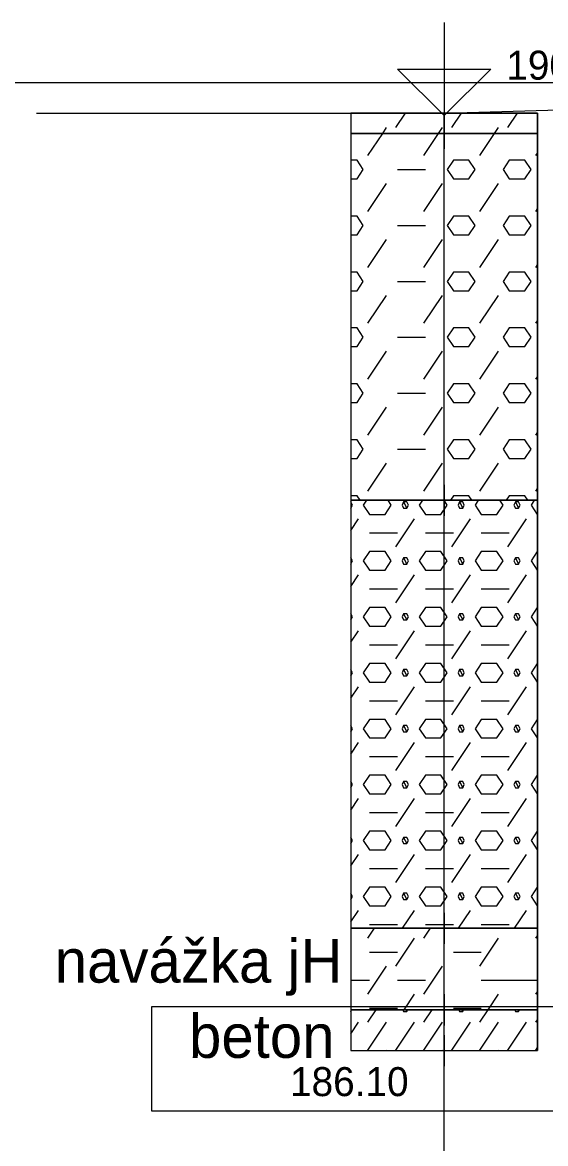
# Model space of a CAD drawing. Extents: x 3042 to 4120, y 576 to 2694.
# Drawn here: x 3206.84 to 3219.67, y 1423.38 to 1450.89 of the extents above; entities that cross this region are included whole.
import ezdxf

# ---------------------------------------------------------------- set-up
doc = ezdxf.new("R2010")
doc.units = 0
for name, color, linetype in [('11', 7, 'Continuous'), ('15', 7, 'Continuous'), ('17', 7, 'Continuous'), ('18', 7, 'Continuous'), ('51', 7, 'Continuous'), ('52', 7, 'Continuous'), ('53', 7, 'Continuous'), ('56', 7, 'Continuous'), ('pomocna', 7, 'Continuous'), ('rozhraní', 7, 'Continuous')]:
    doc.layers.add(name, color=color, linetype=linetype)

msp = doc.modelspace()

# ---------------------------------------------------------------- linework, layer by layer
at = {"layer": '11'}
for p, q in [((3217.182, 1448.664), (3269.032, 1450.064)), ((3207.182, 1448.664), (3217.182, 1448.664))]:
    msp.add_line(p, q, dxfattribs=at)
at = {"layer": '15'}
msp.add_lwpolyline([(3217.182, 1450.886), (3217.182, 1448.6), (3216.039, 1449.743), (3218.325, 1449.743), (3217.182, 1448.6)], dxfattribs=at)
at = {"layer": '18'}
for p, q in [((3217.182, 1425.664), (3217.182, 1448.664)), ((3217.182, 1426.045), (3217.182, 1425.283)), ((3216.801, 1425.664), (3217.563, 1425.664))]:
    msp.add_line(p, q, dxfattribs=at)
at = {"layer": '51'}
for p, q in [((3215.998, 1448.306), (3216.236, 1448.664)), ((3217.369, 1448.306), (3217.608, 1448.664)), ((3218.741, 1448.306), (3218.98, 1448.664)), ((3215.312, 1447.62), (3215.675, 1448.164)), ((3215.675, 1448.164), (3215.769, 1448.306)), ((3216.684, 1447.62), (3217.046, 1448.164)), ((3217.046, 1448.164), (3217.141, 1448.306)), ((3218.055, 1447.62), (3218.418, 1448.164)), ((3218.418, 1448.164), (3218.512, 1448.306)), ((3219.427, 1447.62), (3219.468, 1447.681)), ((3216.036, 1447.277), (3216.722, 1447.277)), ((3215.312, 1446.248), (3215.769, 1446.934)), ((3216.684, 1446.248), (3217.141, 1446.934)), ((3218.055, 1446.248), (3218.512, 1446.934)), ((3219.427, 1446.248), (3219.468, 1446.31)), ((3216.036, 1445.906), (3216.722, 1445.906)), ((3215.312, 1444.877), (3215.769, 1445.563)), ((3216.684, 1444.877), (3217.141, 1445.563)), ((3218.055, 1444.877), (3218.512, 1445.563)), ((3219.427, 1444.877), (3219.468, 1444.938)), ((3216.036, 1444.534), (3216.722, 1444.534)), ((3215.312, 1443.505), (3215.769, 1444.191)), ((3216.684, 1443.505), (3217.141, 1444.191)), ((3218.055, 1443.505), (3218.512, 1444.191)), ((3219.427, 1443.505), (3219.468, 1443.567)), ((3216.036, 1443.162), (3216.722, 1443.162)), ((3215.312, 1442.134), (3215.769, 1442.819)), ((3216.684, 1442.134), (3217.141, 1442.819)), ((3218.055, 1442.134), (3218.512, 1442.819)), ((3219.427, 1442.134), (3219.468, 1442.195)), ((3216.036, 1441.791), (3216.722, 1441.791)), ((3215.312, 1440.762), (3215.769, 1441.448)), ((3216.684, 1440.762), (3217.141, 1441.448)), ((3218.055, 1440.762), (3218.512, 1441.448)), ((3219.427, 1440.762), (3219.468, 1440.823)), ((3216.036, 1440.419), (3216.722, 1440.419)), ((3215.312, 1439.39), (3215.769, 1440.076)), ((3216.684, 1439.39), (3217.141, 1440.076)), ((3218.055, 1439.39), (3218.512, 1440.076)), ((3219.427, 1439.39), (3219.468, 1439.452)), ((3214.893, 1438.971), (3214.893, 1438.971)), ((3219.465, 1438.819), (3219.468, 1438.819)), ((3214.896, 1438.423), (3215.083, 1438.705)), ((3215.998, 1438.019), (3216.455, 1438.705)), ((3217.369, 1438.019), (3217.827, 1438.705)), ((3218.741, 1438.019), (3219.198, 1438.705)), ((3215.35, 1438.362), (3216.036, 1438.362)), ((3216.722, 1438.362), (3217.408, 1438.362)), ((3218.093, 1438.362), (3218.779, 1438.362)), ((3219.465, 1438.362), (3219.468, 1438.362)), ((3214.893, 1437.6), (3214.893, 1437.6)), ((3214.896, 1437.052), (3215.083, 1437.333)), ((3215.998, 1436.647), (3216.455, 1437.333)), ((3217.369, 1436.647), (3217.827, 1437.333)), ((3218.741, 1436.647), (3219.198, 1437.333)), ((3219.465, 1437.447), (3219.468, 1437.447)), ((3215.35, 1436.99), (3216.036, 1436.99)), ((3216.722, 1436.99), (3217.408, 1436.99)), ((3218.093, 1436.99), (3218.779, 1436.99)), ((3219.465, 1436.99), (3219.468, 1436.99)), ((3214.893, 1436.228), (3214.893, 1436.228)), ((3214.896, 1435.68), (3215.083, 1435.961)), ((3215.998, 1435.276), (3216.455, 1435.961)), ((3217.369, 1435.276), (3217.827, 1435.961)), ((3218.741, 1435.276), (3219.198, 1435.961)), ((3219.465, 1436.076), (3219.468, 1436.076)), ((3215.35, 1435.619), (3216.036, 1435.619)), ((3216.722, 1435.619), (3217.408, 1435.619)), ((3218.093, 1435.619), (3218.779, 1435.619)), ((3219.465, 1435.619), (3219.468, 1435.619)), ((3214.893, 1434.857), (3214.893, 1434.857)), ((3214.896, 1434.308), (3215.083, 1434.59)), ((3215.998, 1433.904), (3216.455, 1434.59)), ((3217.369, 1433.904), (3217.827, 1434.59)), ((3218.741, 1433.904), (3219.198, 1434.59)), ((3219.465, 1434.704), (3219.468, 1434.704)), ((3215.35, 1434.247), (3216.036, 1434.247)), ((3216.722, 1434.247), (3217.408, 1434.247)), ((3218.093, 1434.247), (3218.779, 1434.247)), ((3219.465, 1434.247), (3219.468, 1434.247)), ((3214.893, 1433.485), (3214.893, 1433.485)), ((3214.896, 1432.937), (3215.083, 1433.218)), ((3215.998, 1432.532), (3216.455, 1433.218)), ((3217.369, 1432.532), (3217.827, 1433.218)), ((3218.741, 1432.532), (3219.198, 1433.218)), ((3219.465, 1433.333), (3219.468, 1433.333)), ((3215.35, 1432.875), (3216.036, 1432.875)), ((3216.722, 1432.875), (3217.408, 1432.875)), ((3218.093, 1432.875), (3218.779, 1432.875)), ((3219.465, 1432.875), (3219.468, 1432.875)), ((3214.893, 1432.113), (3214.893, 1432.113)), ((3214.896, 1431.565), (3215.083, 1431.847)), ((3215.998, 1431.161), (3216.455, 1431.847)), ((3217.369, 1431.161), (3217.827, 1431.847)), ((3218.741, 1431.161), (3219.198, 1431.847)), ((3219.465, 1431.961), (3219.468, 1431.961)), ((3215.35, 1431.504), (3216.036, 1431.504)), ((3216.722, 1431.504), (3217.408, 1431.504)), ((3218.093, 1431.504), (3218.779, 1431.504)), ((3219.465, 1431.504), (3219.468, 1431.504)), ((3214.893, 1430.742), (3214.893, 1430.742)), ((3214.896, 1430.194), (3215.083, 1430.475)), ((3215.998, 1429.789), (3216.455, 1430.475)), ((3217.369, 1429.789), (3217.827, 1430.475)), ((3218.741, 1429.789), (3219.198, 1430.475)), ((3219.465, 1430.589), (3219.468, 1430.589)), ((3215.35, 1430.132), (3216.036, 1430.132)), ((3216.722, 1430.132), (3217.408, 1430.132)), ((3218.093, 1430.132), (3218.779, 1430.132)), ((3219.465, 1430.132), (3219.468, 1430.132)), ((3214.893, 1429.37), (3214.893, 1429.37)), ((3214.896, 1428.822), (3215.083, 1429.103)), ((3216.162, 1428.664), (3216.455, 1429.103)), ((3217.534, 1428.664), (3217.827, 1429.103)), ((3218.905, 1428.664), (3219.198, 1429.103)), ((3219.465, 1429.218), (3219.468, 1429.218)), ((3215.312, 1428.418), (3215.476, 1428.664)), ((3215.35, 1428.761), (3216.036, 1428.761)), ((3216.684, 1428.418), (3216.848, 1428.664)), ((3216.722, 1428.761), (3217.408, 1428.761)), ((3218.093, 1428.761), (3218.779, 1428.761)), ((3219.465, 1428.761), (3219.468, 1428.761)), ((3215.998, 1427.732), (3216.455, 1428.418)), ((3218.055, 1427.732), (3218.512, 1428.418)), ((3219.427, 1428.418), (3219.468, 1428.479)), ((3215.35, 1428.075), (3216.036, 1428.075)), ((3217.408, 1428.075), (3218.093, 1428.075)), ((3219.465, 1428.075), (3219.468, 1428.075)), ((3215.312, 1427.046), (3215.769, 1427.732)), ((3216.684, 1427.046), (3217.141, 1427.732)), ((3214.896, 1427.389), (3215.35, 1427.389)), ((3216.036, 1427.389), (3216.722, 1427.389)), ((3218.093, 1427.389), (3218.779, 1427.389)), ((3218.779, 1427.389), (3219.465, 1427.389)), ((3216.2, 1426.664), (3216.455, 1427.046)), ((3218.258, 1426.664), (3218.512, 1427.046)), ((3219.427, 1427.046), (3219.468, 1427.107)), ((3214.893, 1426.627), (3214.893, 1426.627)), ((3215.312, 1426.36), (3215.514, 1426.664)), ((3215.35, 1426.703), (3216.036, 1426.703)), ((3216.246, 1426.664), (3216.265, 1426.627)), ((3216.684, 1426.36), (3216.886, 1426.664)), ((3217.408, 1426.703), (3218.093, 1426.703)), ((3217.618, 1426.664), (3217.636, 1426.627)), ((3218.055, 1426.36), (3218.258, 1426.664)), ((3218.989, 1426.664), (3219.008, 1426.627)), ((3219.465, 1426.703), (3219.468, 1426.703)), ((3214.896, 1426.079), (3215.083, 1426.36)), ((3215.312, 1425.674), (3215.769, 1426.36)), ((3215.998, 1425.674), (3216.455, 1426.36)), ((3216.684, 1425.674), (3217.141, 1426.36)), ((3217.369, 1425.674), (3217.827, 1426.36)), ((3218.055, 1425.674), (3218.512, 1426.36)), ((3218.741, 1425.674), (3219.198, 1426.36)), ((3219.427, 1426.36), (3219.468, 1426.422)), ((3215.762, 1425.664), (3215.769, 1425.674)), ((3217.134, 1425.664), (3217.141, 1425.674)), ((3218.505, 1425.664), (3218.512, 1425.674)), ((3219.427, 1425.674), (3219.468, 1425.736))]:
    msp.add_line(p, q, dxfattribs=at)
for points in [[(3214.896, 1448.164), (3219.468, 1448.164), (3219.468, 1448.664), (3214.896, 1448.664)], [(3214.896, 1439.164), (3219.468, 1439.164), (3219.468, 1448.164), (3214.896, 1448.164)], [(3214.896, 1428.664), (3219.468, 1428.664), (3219.468, 1439.164), (3214.896, 1439.164)], [(3214.896, 1426.664), (3219.468, 1426.664), (3219.468, 1428.664), (3214.896, 1428.664)], [(3214.896, 1425.664), (3219.468, 1425.664), (3219.468, 1426.664), (3214.896, 1426.664)]]:
    msp.add_lwpolyline(points, close=True, dxfattribs=at)
for points in [[(3214.896, 1447.049), (3215.045, 1447.049), (3215.198, 1447.277), (3215.045, 1447.506), (3214.896, 1447.506)], [(3217.408, 1447.049), (3217.789, 1447.049), (3217.941, 1447.277), (3217.789, 1447.506), (3217.408, 1447.506), (3217.255, 1447.277), (3217.408, 1447.049)], [(3218.779, 1447.049), (3219.16, 1447.049), (3219.313, 1447.277), (3219.16, 1447.506), (3218.779, 1447.506), (3218.627, 1447.277), (3218.779, 1447.049)], [(3214.896, 1445.677), (3215.045, 1445.677), (3215.198, 1445.906), (3215.045, 1446.134), (3214.896, 1446.134)], [(3217.408, 1445.677), (3217.789, 1445.677), (3217.941, 1445.906), (3217.789, 1446.134), (3217.408, 1446.134), (3217.255, 1445.906), (3217.408, 1445.677)], [(3218.779, 1445.677), (3219.16, 1445.677), (3219.313, 1445.906), (3219.16, 1446.134), (3218.779, 1446.134), (3218.627, 1445.906), (3218.779, 1445.677)], [(3214.896, 1444.305), (3215.045, 1444.305), (3215.198, 1444.534), (3215.045, 1444.763), (3214.896, 1444.763)], [(3217.408, 1444.305), (3217.789, 1444.305), (3217.941, 1444.534), (3217.789, 1444.763), (3217.408, 1444.763), (3217.255, 1444.534), (3217.408, 1444.305)], [(3218.779, 1444.305), (3219.16, 1444.305), (3219.313, 1444.534), (3219.16, 1444.763), (3218.779, 1444.763), (3218.627, 1444.534), (3218.779, 1444.305)], [(3214.896, 1442.934), (3215.045, 1442.934), (3215.198, 1443.162), (3215.045, 1443.391), (3214.896, 1443.391)], [(3217.408, 1442.934), (3217.789, 1442.934), (3217.941, 1443.162), (3217.789, 1443.391), (3217.408, 1443.391), (3217.255, 1443.162), (3217.408, 1442.934)], [(3218.779, 1442.934), (3219.16, 1442.934), (3219.313, 1443.162), (3219.16, 1443.391), (3218.779, 1443.391), (3218.627, 1443.162), (3218.779, 1442.934)], [(3214.896, 1441.562), (3215.045, 1441.562), (3215.198, 1441.791), (3215.045, 1442.019), (3214.896, 1442.019)], [(3217.408, 1441.562), (3217.789, 1441.562), (3217.941, 1441.791), (3217.789, 1442.019), (3217.408, 1442.019), (3217.255, 1441.791), (3217.408, 1441.562)], [(3218.779, 1441.562), (3219.16, 1441.562), (3219.313, 1441.791), (3219.16, 1442.019), (3218.779, 1442.019), (3218.627, 1441.791), (3218.779, 1441.562)], [(3214.896, 1440.191), (3215.045, 1440.191), (3215.198, 1440.419), (3215.045, 1440.648), (3214.896, 1440.648)], [(3217.408, 1440.191), (3217.789, 1440.191), (3217.941, 1440.419), (3217.789, 1440.648), (3217.408, 1440.648), (3217.255, 1440.419), (3217.408, 1440.191)], [(3218.779, 1440.191), (3219.16, 1440.191), (3219.313, 1440.419), (3219.16, 1440.648), (3218.779, 1440.648), (3218.627, 1440.419), (3218.779, 1440.191)], [(3215.12, 1439.164), (3215.045, 1439.276), (3214.896, 1439.276)], [(3217.863, 1439.164), (3217.789, 1439.276), (3217.408, 1439.276), (3217.333, 1439.164)], [(3219.235, 1439.164), (3219.16, 1439.276), (3218.779, 1439.276), (3218.704, 1439.164)], [(3214.893, 1438.971), (3214.893, 1438.971), (3214.931, 1439.048), (3214.893, 1439.124), (3214.893, 1439.124)], [(3215.275, 1439.164), (3215.198, 1439.048), (3215.35, 1438.819)], [(3215.35, 1438.819), (3215.731, 1438.819), (3215.884, 1439.048), (3215.806, 1439.164)], [(3216.188, 1439.124), (3216.15, 1439.048), (3216.188, 1438.971), (3216.265, 1438.971), (3216.303, 1439.048), (3216.265, 1439.124), (3216.188, 1439.124), (3216.265, 1438.971)], [(3216.647, 1439.164), (3216.569, 1439.048), (3216.722, 1438.819)], [(3216.722, 1438.819), (3217.103, 1438.819), (3217.255, 1439.048), (3217.178, 1439.164)], [(3217.56, 1439.124), (3217.522, 1439.048), (3217.56, 1438.971), (3217.636, 1438.971), (3217.674, 1439.048), (3217.636, 1439.124), (3217.56, 1439.124), (3217.636, 1438.971)], [(3218.018, 1439.164), (3217.941, 1439.048), (3218.093, 1438.819)], [(3218.093, 1438.819), (3218.474, 1438.819), (3218.627, 1439.048), (3218.549, 1439.164)], [(3218.932, 1439.124), (3218.893, 1439.048), (3218.932, 1438.971), (3219.008, 1438.971), (3219.046, 1439.048), (3219.008, 1439.124), (3218.932, 1439.124), (3219.008, 1438.971)], [(3219.39, 1439.164), (3219.313, 1439.048), (3219.465, 1438.819)], [(3215.35, 1437.447), (3215.731, 1437.447), (3215.884, 1437.676), (3215.731, 1437.905), (3215.35, 1437.905), (3215.198, 1437.676), (3215.35, 1437.447)], [(3216.722, 1437.447), (3217.103, 1437.447), (3217.255, 1437.676), (3217.103, 1437.905), (3216.722, 1437.905), (3216.569, 1437.676), (3216.722, 1437.447)], [(3218.093, 1437.447), (3218.474, 1437.447), (3218.627, 1437.676), (3218.474, 1437.905), (3218.093, 1437.905), (3217.941, 1437.676), (3218.093, 1437.447)], [(3219.468, 1437.905), (3219.465, 1437.905), (3219.313, 1437.676), (3219.465, 1437.447)], [(3214.893, 1437.6), (3214.893, 1437.6), (3214.931, 1437.676), (3214.893, 1437.752), (3214.893, 1437.752)], [(3216.188, 1437.752), (3216.15, 1437.676), (3216.188, 1437.6), (3216.265, 1437.6), (3216.303, 1437.676), (3216.265, 1437.752), (3216.188, 1437.752), (3216.265, 1437.6)], [(3217.56, 1437.752), (3217.522, 1437.676), (3217.56, 1437.6), (3217.636, 1437.6), (3217.674, 1437.676), (3217.636, 1437.752), (3217.56, 1437.752), (3217.636, 1437.6)], [(3218.932, 1437.752), (3218.893, 1437.676), (3218.932, 1437.6), (3219.008, 1437.6), (3219.046, 1437.676), (3219.008, 1437.752), (3218.932, 1437.752), (3219.008, 1437.6)], [(3215.35, 1436.076), (3215.731, 1436.076), (3215.884, 1436.304), (3215.731, 1436.533), (3215.35, 1436.533), (3215.198, 1436.304), (3215.35, 1436.076)], [(3216.722, 1436.076), (3217.103, 1436.076), (3217.255, 1436.304), (3217.103, 1436.533), (3216.722, 1436.533), (3216.569, 1436.304), (3216.722, 1436.076)], [(3218.093, 1436.076), (3218.474, 1436.076), (3218.627, 1436.304), (3218.474, 1436.533), (3218.093, 1436.533), (3217.941, 1436.304), (3218.093, 1436.076)], [(3219.468, 1436.533), (3219.465, 1436.533), (3219.313, 1436.304), (3219.465, 1436.076)], [(3214.893, 1436.228), (3214.893, 1436.228), (3214.931, 1436.304), (3214.893, 1436.381), (3214.893, 1436.381)], [(3216.188, 1436.381), (3216.15, 1436.304), (3216.188, 1436.228), (3216.265, 1436.228), (3216.303, 1436.304), (3216.265, 1436.381), (3216.188, 1436.381), (3216.265, 1436.228)], [(3217.56, 1436.381), (3217.522, 1436.304), (3217.56, 1436.228), (3217.636, 1436.228), (3217.674, 1436.304), (3217.636, 1436.381), (3217.56, 1436.381), (3217.636, 1436.228)], [(3218.932, 1436.381), (3218.893, 1436.304), (3218.932, 1436.228), (3219.008, 1436.228), (3219.046, 1436.304), (3219.008, 1436.381), (3218.932, 1436.381), (3219.008, 1436.228)], [(3215.35, 1434.704), (3215.731, 1434.704), (3215.884, 1434.933), (3215.731, 1435.161), (3215.35, 1435.161), (3215.198, 1434.933), (3215.35, 1434.704)], [(3216.722, 1434.704), (3217.103, 1434.704), (3217.255, 1434.933), (3217.103, 1435.161), (3216.722, 1435.161), (3216.569, 1434.933), (3216.722, 1434.704)], [(3218.093, 1434.704), (3218.474, 1434.704), (3218.627, 1434.933), (3218.474, 1435.161), (3218.093, 1435.161), (3217.941, 1434.933), (3218.093, 1434.704)], [(3219.468, 1435.161), (3219.465, 1435.161), (3219.313, 1434.933), (3219.465, 1434.704)], [(3214.893, 1434.857), (3214.893, 1434.857), (3214.931, 1434.933), (3214.893, 1435.009), (3214.893, 1435.009)], [(3216.188, 1435.009), (3216.15, 1434.933), (3216.188, 1434.857), (3216.265, 1434.857), (3216.303, 1434.933), (3216.265, 1435.009), (3216.188, 1435.009), (3216.265, 1434.857)], [(3217.56, 1435.009), (3217.522, 1434.933), (3217.56, 1434.857), (3217.636, 1434.857), (3217.674, 1434.933), (3217.636, 1435.009), (3217.56, 1435.009), (3217.636, 1434.857)], [(3218.932, 1435.009), (3218.893, 1434.933), (3218.932, 1434.857), (3219.008, 1434.857), (3219.046, 1434.933), (3219.008, 1435.009), (3218.932, 1435.009), (3219.008, 1434.857)], [(3215.35, 1433.333), (3215.731, 1433.333), (3215.884, 1433.561), (3215.731, 1433.79), (3215.35, 1433.79), (3215.198, 1433.561), (3215.35, 1433.333)], [(3216.722, 1433.333), (3217.103, 1433.333), (3217.255, 1433.561), (3217.103, 1433.79), (3216.722, 1433.79), (3216.569, 1433.561), (3216.722, 1433.333)], [(3218.093, 1433.333), (3218.474, 1433.333), (3218.627, 1433.561), (3218.474, 1433.79), (3218.093, 1433.79), (3217.941, 1433.561), (3218.093, 1433.333)], [(3219.468, 1433.79), (3219.465, 1433.79), (3219.313, 1433.561), (3219.465, 1433.333)], [(3214.893, 1433.485), (3214.893, 1433.485), (3214.931, 1433.561), (3214.893, 1433.637), (3214.893, 1433.637)], [(3216.188, 1433.637), (3216.15, 1433.561), (3216.188, 1433.485), (3216.265, 1433.485), (3216.303, 1433.561), (3216.265, 1433.637), (3216.188, 1433.637), (3216.265, 1433.485)], [(3217.56, 1433.637), (3217.522, 1433.561), (3217.56, 1433.485), (3217.636, 1433.485), (3217.674, 1433.561), (3217.636, 1433.637), (3217.56, 1433.637), (3217.636, 1433.485)], [(3218.932, 1433.637), (3218.893, 1433.561), (3218.932, 1433.485), (3219.008, 1433.485), (3219.046, 1433.561), (3219.008, 1433.637), (3218.932, 1433.637), (3219.008, 1433.485)], [(3215.35, 1431.961), (3215.731, 1431.961), (3215.884, 1432.19), (3215.731, 1432.418), (3215.35, 1432.418), (3215.198, 1432.19), (3215.35, 1431.961)], [(3216.722, 1431.961), (3217.103, 1431.961), (3217.255, 1432.19), (3217.103, 1432.418), (3216.722, 1432.418), (3216.569, 1432.19), (3216.722, 1431.961)], [(3218.093, 1431.961), (3218.474, 1431.961), (3218.627, 1432.19), (3218.474, 1432.418), (3218.093, 1432.418), (3217.941, 1432.19), (3218.093, 1431.961)], [(3219.468, 1432.418), (3219.465, 1432.418), (3219.313, 1432.19), (3219.465, 1431.961)], [(3214.893, 1432.113), (3214.893, 1432.113), (3214.931, 1432.19), (3214.893, 1432.266), (3214.893, 1432.266)], [(3216.188, 1432.266), (3216.15, 1432.19), (3216.188, 1432.113), (3216.265, 1432.113), (3216.303, 1432.19), (3216.265, 1432.266), (3216.188, 1432.266), (3216.265, 1432.113)], [(3217.56, 1432.266), (3217.522, 1432.19), (3217.56, 1432.113), (3217.636, 1432.113), (3217.674, 1432.19), (3217.636, 1432.266), (3217.56, 1432.266), (3217.636, 1432.113)], [(3218.932, 1432.266), (3218.893, 1432.19), (3218.932, 1432.113), (3219.008, 1432.113), (3219.046, 1432.19), (3219.008, 1432.266), (3218.932, 1432.266), (3219.008, 1432.113)], [(3215.35, 1430.589), (3215.731, 1430.589), (3215.884, 1430.818), (3215.731, 1431.047), (3215.35, 1431.047), (3215.198, 1430.818), (3215.35, 1430.589)], [(3216.722, 1430.589), (3217.103, 1430.589), (3217.255, 1430.818), (3217.103, 1431.047), (3216.722, 1431.047), (3216.569, 1430.818), (3216.722, 1430.589)], [(3218.093, 1430.589), (3218.474, 1430.589), (3218.627, 1430.818), (3218.474, 1431.047), (3218.093, 1431.047), (3217.941, 1430.818), (3218.093, 1430.589)], [(3219.468, 1431.047), (3219.465, 1431.047), (3219.313, 1430.818), (3219.465, 1430.589)], [(3214.893, 1430.742), (3214.893, 1430.742), (3214.931, 1430.818), (3214.893, 1430.894), (3214.893, 1430.894)], [(3216.188, 1430.894), (3216.15, 1430.818), (3216.188, 1430.742), (3216.265, 1430.742), (3216.303, 1430.818), (3216.265, 1430.894), (3216.188, 1430.894), (3216.265, 1430.742)], [(3217.56, 1430.894), (3217.522, 1430.818), (3217.56, 1430.742), (3217.636, 1430.742), (3217.674, 1430.818), (3217.636, 1430.894), (3217.56, 1430.894), (3217.636, 1430.742)], [(3218.932, 1430.894), (3218.893, 1430.818), (3218.932, 1430.742), (3219.008, 1430.742), (3219.046, 1430.818), (3219.008, 1430.894), (3218.932, 1430.894), (3219.008, 1430.742)], [(3215.35, 1429.218), (3215.731, 1429.218), (3215.884, 1429.446), (3215.731, 1429.675), (3215.35, 1429.675), (3215.198, 1429.446), (3215.35, 1429.218)], [(3216.722, 1429.218), (3217.103, 1429.218), (3217.255, 1429.446), (3217.103, 1429.675), (3216.722, 1429.675), (3216.569, 1429.446), (3216.722, 1429.218)], [(3218.093, 1429.218), (3218.474, 1429.218), (3218.627, 1429.446), (3218.474, 1429.675), (3218.093, 1429.675), (3217.941, 1429.446), (3218.093, 1429.218)], [(3219.468, 1429.675), (3219.465, 1429.675), (3219.313, 1429.446), (3219.465, 1429.218)], [(3214.893, 1429.37), (3214.893, 1429.37), (3214.931, 1429.446), (3214.893, 1429.523), (3214.893, 1429.523)], [(3216.188, 1429.523), (3216.15, 1429.446), (3216.188, 1429.37), (3216.265, 1429.37), (3216.303, 1429.446), (3216.265, 1429.523), (3216.188, 1429.523), (3216.265, 1429.37)], [(3217.56, 1429.523), (3217.522, 1429.446), (3217.56, 1429.37), (3217.636, 1429.37), (3217.674, 1429.446), (3217.636, 1429.523), (3217.56, 1429.523), (3217.636, 1429.37)], [(3218.932, 1429.523), (3218.893, 1429.446), (3218.932, 1429.37), (3219.008, 1429.37), (3219.046, 1429.446), (3219.008, 1429.523), (3218.932, 1429.523), (3219.008, 1429.37)], [(3214.893, 1426.627), (3214.893, 1426.627), (3214.911, 1426.664)], [(3216.17, 1426.664), (3216.188, 1426.627), (3216.265, 1426.627), (3216.283, 1426.664)], [(3217.541, 1426.664), (3217.56, 1426.627), (3217.636, 1426.627), (3217.655, 1426.664)], [(3218.913, 1426.664), (3218.932, 1426.627), (3219.008, 1426.627), (3219.026, 1426.664)]]:
    msp.add_lwpolyline(points, dxfattribs=at)
at = {"layer": '53'}
for p, q in [((3214.896, 1448.664), (3219.468, 1448.664)), ((3214.896, 1448.664), (3214.896, 1425.664)), ((3219.468, 1448.664), (3219.468, 1425.664)), ((3214.896, 1448.164), (3219.468, 1448.164)), ((3214.896, 1439.164), (3219.468, 1439.164)), ((3214.896, 1428.664), (3219.468, 1428.664)), ((3214.896, 1426.664), (3219.468, 1426.664)), ((3214.896, 1425.664), (3219.468, 1425.664))]:
    msp.add_line(p, q, dxfattribs=at)
at = {"layer": '56'}
for p, q in [((3217.182, 1449.045), (3217.182, 1448.283)), ((3216.801, 1448.664), (3217.563, 1448.664)), ((3217.182, 1448.545), (3217.182, 1447.783)), ((3216.801, 1448.164), (3217.563, 1448.164)), ((3217.182, 1439.545), (3217.182, 1438.783)), ((3216.801, 1439.164), (3217.563, 1439.164)), ((3217.182, 1429.045), (3217.182, 1428.283)), ((3216.801, 1428.664), (3217.563, 1428.664)), ((3217.182, 1427.045), (3217.182, 1426.283)), ((3216.801, 1426.664), (3217.563, 1426.664)), ((3217.182, 1426.045), (3217.182, 1425.283)), ((3216.801, 1425.664), (3217.563, 1425.664))]:
    msp.add_line(p, q, dxfattribs=at)
at = {"layer": 'pomocna'}
for p, q in [((3195.386, 1449.414), (3264.286, 1449.414)), ((3217.182, 1400.164), (3217.182, 1448.664))]:
    msp.add_line(p, q, dxfattribs=at)
at = {"layer": 'rozhraní'}
msp.add_lwpolyline([(3210.014, 1426.742), (3226.993, 1426.742), (3226.993, 1424.174), (3210.014, 1424.174)], close=True, dxfattribs=at)

# ---------------------------------------------------------------- texts
at = {"layer": '17'}
for s, p in [('190.70', (3218.706, 1449.482)), ('186.10', (3213.4, 1424.547))]:
    msp.add_text(s, height=0.7112, dxfattribs=at).set_placement(p)
at = {"layer": '52'}
for s, p in [('navážka jH', (3207.629, 1427.331)), ('beton', (3210.923, 1425.486))]:
    msp.add_text(s, height=1.0668, dxfattribs=at).set_placement(p)

doc.saveas('drawing.dxf')
